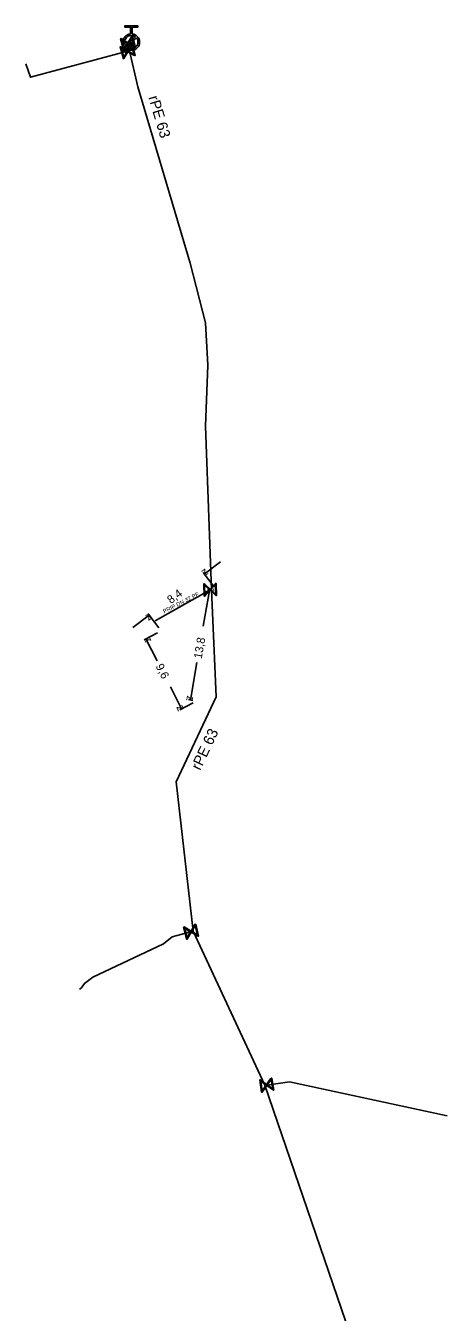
# Model space of a CAD drawing. Extents: x -643842 to -636370, y -1119190 to -1110210.
# Drawn here: x -638676.8 to -638625.3, y -1115412.5 to -1115255.3 of the extents above; entities that cross this region are included whole.
import ezdxf

# ---------------------------------------------------------------- set-up
doc = ezdxf.new("R2010")
doc.units = 0
for name, color, linetype in [('22', 7, 'Continuous'), ('Default', 7, 'Continuous'), ('Level 10', 7, 'Continuous'), ('Level 16', 7, 'Continuous'), ('Level 20', 7, 'Continuous'), ('Level 21', 7, 'Continuous'), ('Level 23', 7, 'Continuous'), ('Level 33', 7, 'Continuous')]:
    doc.layers.add(name, color=color, linetype=linetype)

msp = doc.modelspace()

# ---------------------------------------------------------------- linework, layer by layer
at = {"layer": 'Default'}
for points in [[(-638663.84, -1115256.3), (-638663.48, -1115256.33), (-638663.22, -1115256.59), (-638662.93, -1115256.89), (-638662.93, -1115257.3), (-638662.93, -1115257.72), (-638663.22, -1115258.01), (-638663.52, -1115258.3), (-638663.93, -1115258.3), (-638664.34, -1115258.3), (-638664.64, -1115258.01), (-638664.93, -1115257.72), (-638664.93, -1115257.3), (-638664.93, -1115256.89), (-638664.64, -1115256.59), (-638664.38, -1115256.33), (-638664.02, -1115256.3)], [(-638663.42, -1115256.66), (-638663.64, -1115256.49), (-638663.93, -1115256.49), (-638664.27, -1115256.49), (-638664.51, -1115256.72), (-638664.74, -1115256.96), (-638664.74, -1115257.3), (-638664.74, -1115257.59), (-638664.57, -1115257.81)], [(-638664.44, -1115257.94), (-638664.22, -1115258.11), (-638663.93, -1115258.11), (-638663.6, -1115258.11), (-638663.36, -1115257.87), (-638663.12, -1115257.64), (-638663.12, -1115257.3), (-638663.12, -1115257.01), (-638663.29, -1115256.79)]]:
    msp.add_open_spline(points, degree=3, dxfattribs=at)
at = {"layer": 'Level 10'}
for points in [[(-638653.86, -1115323.81), (-638655.16, -1115322.09)], [(-638653.01, -1115320.79), (-638655.01, -1115322.29)], [(-638655.14, -1115328.66), (-638654.34, -1115324.08)], [(-638654.06, -1115324.13), (-638654.58, -1115324.04)], [(-638663.73, -1115328.83), (-638661.73, -1115327.33)], [(-638660.58, -1115328.85), (-638661.88, -1115327.13)], [(-638660.73, -1115329.48), (-638662.36, -1115330.31)], [(-638660.78, -1115332.88), (-638662.14, -1115330.2)], [(-638655.91, -1115333.1), (-638656.7, -1115337.68)], [(-638659.15, -1115336.07), (-638657.79, -1115338.75)], [(-638656.42, -1115337.72), (-638656.95, -1115337.63)], [(-638656.38, -1115338.04), (-638658.01, -1115338.87)]]:
    msp.add_lwpolyline(points, dxfattribs=at)
at = {"layer": 'Level 16'}
for points in [[(-638663.86, -1115257.49), (-638663.46, -1115258.93), (-638663.52, -1115258.95), (-638663.63, -1115258.88), (-638664.36, -1115258.47), (-638664.84, -1115259.32), (-638664.9, -1115259.33), (-638665.3, -1115257.89), (-638665.24, -1115257.87), (-638664.39, -1115258.35), (-638663.98, -1115257.62), (-638663.92, -1115257.5), (-638663.86, -1115257.49)], [(-638663.8, -1115256.51), (-638663.41, -1115257.96), (-638663.48, -1115257.98), (-638663.59, -1115257.91), (-638664.31, -1115257.49), (-638664.8, -1115258.33), (-638664.86, -1115258.35), (-638665.25, -1115256.9), (-638665.18, -1115256.88), (-638664.34, -1115257.37), (-638663.92, -1115256.64), (-638663.86, -1115256.53), (-638663.8, -1115256.51)], [(-638664.81, -1115258.18), (-638664.39, -1115257.45), (-638665.12, -1115257.03), (-638664.81, -1115258.18)], [(-638663.91, -1115257.66), (-638664.32, -1115258.39), (-638663.59, -1115258.8), (-638663.91, -1115257.66)], [(-638663.85, -1115256.69), (-638664.27, -1115257.41), (-638663.54, -1115257.83), (-638663.85, -1115256.69)], [(-638664.85, -1115259.16), (-638664.44, -1115258.43), (-638665.17, -1115258.01), (-638664.85, -1115259.16)], [(-638655.02, -1115324.99), (-638655.08, -1115323.49), (-638655.01, -1115323.48), (-638654.92, -1115323.57), (-638654.31, -1115324.15), (-638653.65, -1115323.43), (-638653.58, -1115323.43), (-638653.52, -1115324.93), (-638653.59, -1115324.93), (-638654.3, -1115324.27), (-638654.87, -1115324.89), (-638654.96, -1115324.98), (-638655.02, -1115324.99)], [(-638654.94, -1115324.83), (-638654.37, -1115324.21), (-638654.98, -1115323.64), (-638654.94, -1115324.83)], [(-638653.67, -1115323.59), (-638654.24, -1115324.21), (-638653.62, -1115324.78), (-638653.67, -1115323.59)], [(-638656.09, -1115365.06), (-638655.7, -1115366.51), (-638655.77, -1115366.53), (-638655.88, -1115366.46), (-638656.6, -1115366.04), (-638657.09, -1115366.88), (-638657.15, -1115366.9), (-638657.54, -1115365.45), (-638657.47, -1115365.43), (-638656.63, -1115365.92), (-638656.21, -1115365.19), (-638656.15, -1115365.08), (-638656.09, -1115365.06)], [(-638656.06, -1115365.08), (-638655.72, -1115366.54), (-638655.78, -1115366.55), (-638655.89, -1115366.48), (-638656.6, -1115366.04), (-638657.11, -1115366.87), (-638657.18, -1115366.88), (-638657.52, -1115365.42), (-638657.46, -1115365.41), (-638656.63, -1115365.92), (-638656.19, -1115365.2), (-638656.13, -1115365.09), (-638656.06, -1115365.08)], [(-638657.1, -1115366.73), (-638656.68, -1115366), (-638657.41, -1115365.58), (-638657.1, -1115366.73)], [(-638657.12, -1115366.71), (-638656.68, -1115365.99), (-638657.4, -1115365.55), (-638657.12, -1115366.71)], [(-638656.14, -1115365.24), (-638656.56, -1115365.96), (-638655.83, -1115366.38), (-638656.14, -1115365.24)], [(-638656.12, -1115365.25), (-638656.56, -1115365.97), (-638655.84, -1115366.4), (-638656.12, -1115365.25)], [(-638646.76, -1115383.86), (-638646.52, -1115385.34), (-638646.58, -1115385.35), (-638646.69, -1115385.27), (-638647.37, -1115384.78), (-638647.93, -1115385.57), (-638648, -1115385.58), (-638648.24, -1115384.1), (-638648.18, -1115384.09), (-638647.39, -1115384.66), (-638646.9, -1115383.98), (-638646.83, -1115383.87), (-638646.76, -1115383.86)], [(-638647.93, -1115385.42), (-638647.44, -1115384.73), (-638648.12, -1115384.24), (-638647.93, -1115385.42)], [(-638646.83, -1115384.03), (-638647.32, -1115384.71), (-638646.64, -1115385.2), (-638646.83, -1115384.03)]]:
    msp.add_lwpolyline(points, dxfattribs=at)
at = {"layer": 'Level 21'}
msp.add_lwpolyline([(-638632.11, -1115457.49), (-638632.4, -1115457.06), (-638632.68, -1115456.64), (-638632.71, -1115455.51), (-638632.87, -1115454.28), (-638632.91, -1115451.32), (-638633.16, -1115447.72), (-638633.38, -1115440.6), (-638633.53, -1115440.03), (-638636.71, -1115416.61), (-638647.61, -1115384.75), (-638656.39, -1115365.92), (-638658.44, -1115347.67), (-638653.56, -1115337.31), (-638654.14, -1115324.21), (-638654.85, -1115304.21), (-638654.59, -1115296.76), (-638654.87, -1115291.59), (-638656.73, -1115284.31), (-638663.13, -1115262.78), (-638664.14, -1115258.35), (-638664.33, -1115257.43), (-638663.93, -1115257.3)], dxfattribs=at)
at = {"layer": 'Level 23'}
for points in [[(-638664.14, -1115258.35), (-638664.38, -1115258.41), (-638676.24, -1115261.59), (-638676.84, -1115259.96)], [(-638654.14, -1115324.21), (-638654.3, -1115324.21), (-638661.01, -1115328.01)], [(-638656.39, -1115365.92), (-638656.62, -1115365.98), (-638657.43, -1115366.19), (-638658.95, -1115366.6), (-638659.99, -1115367.48), (-638668.63, -1115371.52), (-638669.67, -1115372.3), (-638670.07, -1115372.9), (-638670.2, -1115372.96), (-638670.25, -1115372.98)], [(-638647.61, -1115384.75), (-638647.38, -1115384.72), (-638644.59, -1115384.33), (-638625.31, -1115388.49)]]:
    msp.add_lwpolyline(points, dxfattribs=at)
at = {"layer": 'Level 33'}
for points in [[(-638664.02, -1115256.3), (-638664.02, -1115255.48), (-638664.71, -1115255.48), (-638664.71, -1115255.3), (-638663.15, -1115255.3), (-638663.15, -1115255.48), (-638663.84, -1115255.48), (-638663.84, -1115256.3)], [(-638664.57, -1115257.81), (-638663.42, -1115256.66)], [(-638663.29, -1115256.79), (-638664.44, -1115257.94)]]:
    msp.add_lwpolyline(points, dxfattribs=at)

# ---------------------------------------------------------------- texts
at = {"layer": '22'}
msp.add_text('PRIP DN 32 PE', height=0.5, rotation=27.0053, dxfattribs=at).set_placement((-638659.9, -1115327.11))
at = {"layer": 'Level 10'}
for s, rotation, p in [('z', 216.871, (-638654.91, -1115321.59)), ('8,4', 36.871, (-638659.09, -1115325.97)), ('z', 80.1302, (-638653.93, -1115324.66)), ('z', 36.871, (-638661.83, -1115328.03)), ('z', 116.9741, (-638661.47, -1115330.42)), ('13,8', 80.1302, (-638655.33, -1115332.69)), ('9,6', 296.9741, (-638660.99, -1115333.55)), ('z', 260.1302, (-638657.11, -1115337.1)), ('z', 296.9741, (-638658.46, -1115338.54))]:
    msp.add_text(s, height=1, rotation=rotation, dxfattribs=at).set_placement(p)
at = {"layer": 'Level 20'}
for rotation, p in [(286.5551, (-638661.86, -1115264.05)), (64.7523, (-638655.51, -1115346.36))]:
    msp.add_text('rPE 63', height=1.3, rotation=rotation, dxfattribs=at).set_placement(p)

doc.saveas('drawing.dxf')
